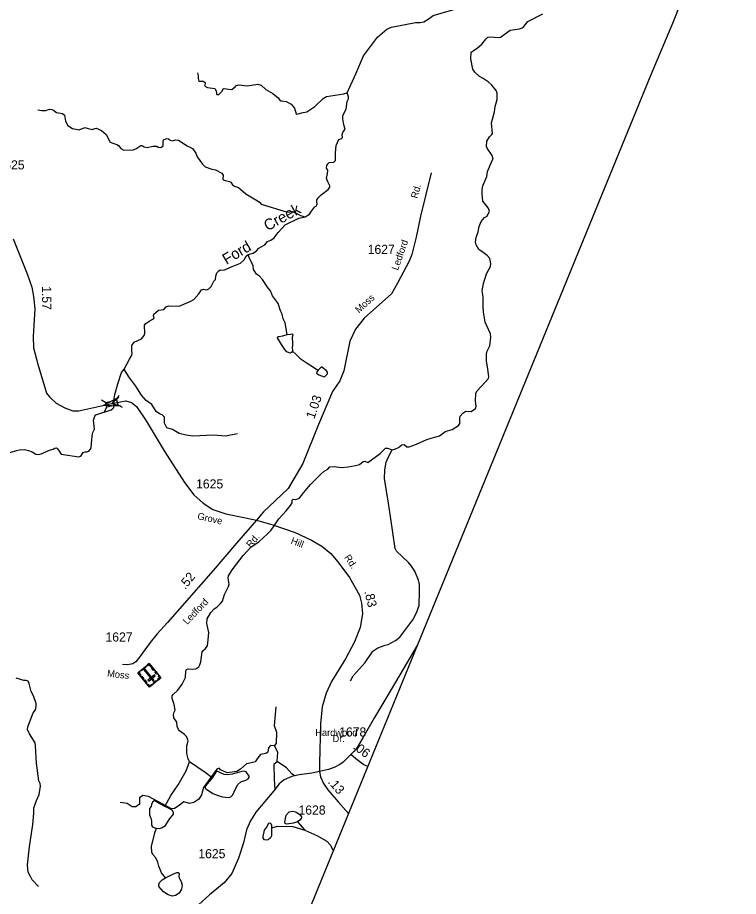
# Model space of a CAD drawing. Extents: x 2056842 to 2160602, y 826753 to 1016856.
# Drawn here: x 2138687 to 2148576, y 868802 to 880850 of the extents above; entities that cross this region are included whole.
import ezdxf

# ---------------------------------------------------------------- set-up
doc = ezdxf.new("R2010")
doc.units = 0
for name, color, linetype in [('Exist Boundary Political CountyLine', 7, 'Continuous'), ('Exist Cultural Cemetery CELL', 7, 'Continuous'), ('Exist Hydrographic Creek Single Shore', 7, 'Continuous'), ('Exist Hydrographic Creek Single Shore Label', 7, 'Continuous'), ('Exist Hydrographic Misc Water Feature', 7, 'Continuous'), ('Exist Road Non-System Type 51', 7, 'Continuous'), ('Exist Road Secondary Mileage Hundredths English Label', 7, 'Continuous'), ('Exist Road Secondary Structure Standard Bridge Attributed CELL', 7, 'Continuous'), ('Exist Road Secondary Structure Standard Bridge CELL', 7, 'Continuous'), ('Exist Road Secondary Type 20 Attributed', 7, 'Continuous'), ('Exist Road Secondary Type 41 Attributed', 7, 'Continuous'), ('Exist Road Secondary Type 51 Attributed', 7, 'Continuous'), ('Exist Road Secondary Type 51 Label', 7, 'Continuous'), ('Exist Road Secondary Type 51 Number Label', 7, 'Continuous')]:
    doc.layers.add(name, color=color, linetype=linetype)

msp = doc.modelspace()

# ---------------------------------------------------------------- linework, layer by layer
at = {"layer": 'Exist Boundary Political CountyLine'}
msp.add_lwpolyline([(2148576, 883054), (2147673, 880768), (2147376, 880066), (2144174, 872249), (2143226, 869937), (2140998, 864498)], dxfattribs=at)
at = {"layer": 'Exist Cultural Cemetery CELL'}
for points in [[(2140652, 871798), (2140498, 871672), (2140337, 871869), (2140491, 871995)], [(2140465, 871974), (2140472, 871966), (2140489, 871979), (2140515, 871948), (2140524, 871955), (2140491, 871995)], [(2140362, 871890), (2140369, 871881), (2140352, 871867), (2140378, 871836), (2140369, 871829), (2140337, 871869)], [(2140453, 871950), (2140388, 871896), (2140381, 871905), (2140446, 871959)], [(2140549, 871752), (2140563, 871764), (2140435, 871921), (2140421, 871909)], [(2140535, 871941), (2140562, 871908), (2140554, 871901), (2140526, 871934)], [(2140578, 871889), (2140605, 871856), (2140596, 871849), (2140569, 871882)], [(2140391, 871821), (2140419, 871787), (2140410, 871780), (2140382, 871813)], [(2140433, 871770), (2140460, 871736), (2140452, 871729), (2140424, 871762)], [(2140577, 871825), (2140565, 871840), (2140474, 871765), (2140486, 871751)], [(2140595, 871751), (2140555, 871719), (2140547, 871727), (2140587, 871760)], [(2140624, 871832), (2140616, 871825), (2140636, 871800), (2140605, 871774), (2140612, 871765), (2140652, 871798)], [(2140470, 871706), (2140479, 871713), (2140500, 871688), (2140531, 871714), (2140538, 871705), (2140498, 871672)]]:
    msp.add_lwpolyline(points, close=True, dxfattribs=at)
at = {"layer": 'Exist Hydrographic Creek Single Shore'}
for points in [[(2143210, 879818), (2143326, 880079), (2143431, 880327), (2143624, 880581), (2143754, 880693), (2143817, 880720), (2144145, 880783), (2144210, 880784), (2144260, 880791), (2144333, 880835), (2144388, 880880), (2144750, 880985), (2144922, 881035), (2145134, 881058), (2145265, 881075), (2145451, 881118), (2145626, 881181), (2145921, 881257), (2146155, 881319), (2146352, 881343), (2146495, 881319), (2146635, 881287), (2146720, 881262)], [(2142634, 878118), (2142694, 878155), (2142718, 878194), (2142760, 878251), (2142771, 878258), (2142784, 878265), (2142795, 878294), (2142791, 878326), (2142794, 878351), (2142821, 878387), (2142853, 878418), (2142949, 878491), (2142972, 878523), (2142973, 878544), (2142948, 878588), (2142933, 878622), (2142927, 878649), (2142937, 878706), (2142942, 878757), (2142927, 878786), (2142929, 878824), (2142942, 878845), (2142964, 878861), (2143027, 878869), (2143050, 878889), (2143049, 878994), (2143059, 879097), (2143076, 879138), (2143095, 879177), (2143130, 879192), (2143145, 879206), (2143140, 879245), (2143151, 879274), (2143169, 879300), (2143180, 879322), (2143163, 879381), (2143149, 879460), (2143151, 879508), (2143197, 879596), (2143210, 879700), (2143229, 879736), (2143227, 879765), (2143210, 879818)], [(2141852, 877600), (2141921, 877622), (2141965, 877652), (2141997, 877688), (2142031, 877705), (2142079, 877734), (2142117, 877778), (2142162, 877800), (2142207, 877832), (2142264, 877904), (2142358, 878009), (2142544, 878101), (2142634, 878118)], [(2140148, 876030), (2140222, 876168), (2140253, 876220), (2140261, 876246), (2140257, 876288), (2140253, 876356), (2140287, 876400), (2140389, 876445), (2140425, 876491), (2140435, 876523), (2140429, 876634), (2140448, 876658), (2140493, 876690), (2140550, 876721), (2140560, 876735), (2140551, 876763), (2140555, 876784), (2140621, 876840), (2140694, 876850), (2140724, 876886), (2140758, 876896), (2140904, 876893), (2141065, 876960), (2141107, 876984), (2141173, 877063), (2141211, 877116), (2141237, 877126), (2141283, 877118), (2141309, 877131), (2141341, 877161), (2141378, 877237), (2141401, 877261), (2141405, 877306), (2141420, 877350), (2141446, 877379), (2141466, 877393), (2141519, 877389), (2141631, 877436), (2141746, 877481), (2141798, 877527), (2141825, 877579), (2141852, 877600)], [(2139609, 874897), (2139638, 874897), (2139666, 874908), (2139686, 874932), (2139697, 874958), (2139708, 875062), (2139716, 875152), (2139741, 875209), (2139730, 875330), (2139747, 875387), (2139762, 875403), (2139970, 875473), (2139995, 875492), (2140007, 875506), (2140006, 875550), (2140009, 875600), (2140020, 875683), (2140061, 875827), (2140111, 875983), (2140148, 876030)], [(2138482, 874859), (2138519, 874869), (2138598, 874890), (2138674, 874915), (2138714, 874922), (2138782, 874927), (2138838, 874916), (2138886, 874896), (2138939, 874866), (2138979, 874862), (2139011, 874868), (2139125, 874920), (2139176, 874935), (2139200, 874949), (2139221, 874950), (2139235, 874937), (2139266, 874892), (2139285, 874867), (2139528, 874828), (2139553, 874836), (2139587, 874886), (2139609, 874897)], [(2138976, 868938), (2138889, 869032), (2138863, 869074), (2138833, 869137), (2138825, 869237), (2138851, 869481), (2138898, 869788), (2138911, 869944), (2138909, 870018), (2138945, 870116), (2138984, 870200), (2139002, 870312), (2138998, 870352), (2138979, 870388), (2138946, 870628), (2138935, 870866), (2138927, 870910), (2138849, 871031), (2138824, 871091), (2138828, 871127), (2138901, 871317), (2138931, 871361), (2138943, 871405), (2138941, 871445), (2138906, 871553), (2138874, 871611), (2138846, 871721), (2138833, 871751), (2138803, 871763), (2138775, 871763), (2138667, 871796)]]:
    msp.add_lwpolyline(points, dxfattribs=at)
at = {"layer": 'Exist Hydrographic Misc Water Feature'}
msp.add_line((2142526, 869825), (2142626, 869710), dxfattribs=at)
for points in [[(2145265, 879728), (2145265, 879812), (2145255, 879848), (2145192, 879923), (2145142, 879971), (2145076, 880015), (2145026, 880040), (2144958, 880100), (2144932, 880143), (2144903, 880282), (2144912, 880374), (2144938, 880396), (2144996, 880436), (2145058, 880485), (2145115, 880559), (2145138, 880579), (2145168, 880587), (2145283, 880576), (2145311, 880580), (2145443, 880678), (2145575, 880697), (2145609, 880709), (2145631, 880729), (2145688, 880797), (2145892, 880900)], [(2141156, 880093), (2141167, 880054), (2141163, 880014), (2141175, 879978), (2141199, 879978), (2141235, 879980), (2141261, 879960), (2141259, 879936), (2141251, 879920), (2141267, 879904), (2141293, 879892), (2141393, 879877), (2141413, 879845), (2141414, 879809), (2141422, 879793), (2141450, 879797), (2141493, 879841), (2141509, 879871), (2141521, 879879), (2141619, 879864), (2141633, 879868), (2141671, 879902), (2141679, 879914), (2141727, 879926), (2141835, 879914), (2141983, 879937), (2142031, 879921), (2142093, 879864), (2142189, 879808), (2142260, 879750), (2142282, 879720), (2142302, 879709), (2142372, 879697), (2142440, 879663), (2142486, 879607), (2142511, 879532), (2142519, 879524), (2142605, 879550), (2142656, 879558), (2142766, 879631), (2142880, 879741), (2142926, 879769), (2143162, 879803), (2143210, 879818)], [(2145102, 876675), (2145081, 876811), (2145075, 876890), (2145074, 876957), (2145076, 877012), (2145071, 877047), (2145061, 877103), (2145080, 877203), (2145122, 877336), (2145175, 877438), (2145181, 877478), (2145165, 877546), (2145131, 877588), (2145076, 877631), (2145016, 877671), (2144980, 877733), (2144970, 877773), (2144978, 877833), (2145005, 877913), (2145021, 877987), (2145049, 878055), (2145092, 878107), (2145130, 878127), (2145162, 878196), (2145144, 878243), (2145069, 878331), (2145063, 878435), (2145061, 878491), (2145070, 878543), (2145126, 878671), (2145136, 878739), (2145199, 878890), (2145211, 878910), (2145199, 878961), (2145128, 879059), (2145122, 879083), (2145124, 879155), (2145161, 879215), (2145195, 879249), (2145203, 879261), (2145187, 879407), (2145230, 879559), (2145238, 879630), (2145265, 879728)], [(2138963, 879586), (2139019, 879574), (2139075, 879574), (2139125, 879593), (2139157, 879591), (2139179, 879579), (2139223, 879547), (2139303, 879537), (2139331, 879510), (2139346, 879430), (2139376, 879370), (2139442, 879328), (2139532, 879313), (2139610, 879341), (2139658, 879329), (2139716, 879315), (2139746, 879331), (2139766, 879332), (2139840, 879300), (2139902, 879246), (2139959, 879142), (2139979, 879131), (2140051, 879111), (2140073, 879095), (2140103, 879053), (2140145, 879033), (2140275, 879038), (2140311, 879052), (2140377, 879096), (2140397, 879096), (2140425, 879080), (2140467, 879069), (2140545, 879085), (2140597, 879087), (2140615, 879075), (2140651, 879068), (2140685, 879092), (2140683, 879152), (2140691, 879176), (2140732, 879190), (2140757, 879186), (2140779, 879170), (2140819, 879160), (2140851, 879174), (2140895, 879167), (2141013, 879091)], [(2141013, 879091), (2141087, 879053), (2141135, 878990), (2141153, 878942), (2141222, 878840), (2141262, 878804), (2141352, 878773), (2141404, 878761), (2141490, 878715), (2141509, 878691), (2141505, 878639), (2141509, 878627), (2141535, 878615), (2141595, 878604), (2141615, 878594), (2141637, 878558), (2141661, 878538), (2141719, 878522), (2141820, 878435), (2142000, 878322), (2142030, 878294), (2142389, 878183), (2142459, 878192), (2142537, 878154), (2142570, 878138), (2142634, 878118)], [(2142384, 876505), (2142357, 876663), (2142333, 876719), (2142317, 876785), (2142295, 876829), (2142260, 876929), (2142241, 876961), (2142214, 877001), (2142184, 877037), (2142157, 877104), (2142117, 877152), (2142047, 877260), (2142004, 877306), (2141966, 877334), (2141940, 877369), (2141926, 877397), (2141918, 877453), (2141867, 877549), (2141852, 877600)], [(2143827, 874924), (2143872, 874936), (2143914, 874957), (2143960, 874993), (2143992, 874997), (2144026, 874965), (2144058, 874967), (2144160, 875000), (2144302, 875065), (2144363, 875086), (2144426, 875104), (2144476, 875115), (2144508, 875138), (2144552, 875175), (2144647, 875204), (2144735, 875256), (2144755, 875287), (2144756, 875359), (2144760, 875388), (2144796, 875427), (2144838, 875456), (2144911, 875452), (2144967, 875493), (2144978, 875521), (2144967, 875591), (2144976, 875703), (2144994, 875733), (2145100, 875851), (2145146, 875900), (2145153, 875930), (2145135, 876060), (2145122, 876140), (2145118, 876232), (2145125, 876268), (2145167, 876350), (2145179, 876470), (2145173, 876514), (2145127, 876626), (2145102, 876675)], [(2142460, 876275), (2142447, 876258), (2142432, 876250), (2142412, 876253), (2142383, 876269), (2142354, 876298), (2142309, 876368), (2142255, 876459), (2142259, 876473), (2142269, 876479), (2142325, 876488), (2142384, 876505)], [(2142384, 876505), (2142436, 876512), (2142455, 876515), (2142461, 876508), (2142465, 876494), (2142455, 876468), (2142453, 876439), (2142457, 876412), (2142461, 876391), (2142458, 876365), (2142453, 876324), (2142460, 876294), (2142460, 876275)], [(2142807, 876010), (2142745, 876055), (2142662, 876107), (2142579, 876164), (2142507, 876230), (2142460, 876275)], [(2141706, 875145), (2141540, 875110), (2141374, 875127), (2141090, 875112), (2140998, 875126), (2140906, 875147), (2140814, 875201), (2140734, 875227), (2140702, 875290), (2140701, 875370), (2140669, 875406), (2140635, 875418), (2140587, 875452), (2140530, 875544), (2140450, 875601), (2140386, 875675), (2140311, 875797), (2140213, 875924), (2140148, 876030)], [(2142807, 876010), (2142789, 875984), (2142794, 875970), (2142819, 875952), (2142893, 875926), (2142904, 875930), (2142939, 875967), (2142939, 875989), (2142919, 876013), (2142863, 876059), (2142850, 876058), (2142827, 876034), (2142807, 876010)], [(2142969, 874689), (2143031, 874694), (2143125, 874682), (2143223, 874689), (2143322, 874709), (2143378, 874723), (2143428, 874764), (2143452, 874768), (2143494, 874752), (2143660, 874872), (2143710, 874924), (2143733, 874948), (2143762, 874948), (2143827, 874924)], [(2143255, 871758), (2143292, 871827), (2143457, 872007), (2143561, 872166), (2143630, 872210), (2143732, 872248), (2143770, 872257), (2143874, 872309), (2143932, 872357), (2144109, 872596), (2144162, 872690), (2144196, 872790), (2144201, 872986), (2144199, 873078), (2144186, 873138), (2144138, 873262), (2144093, 873328), (2144051, 873380), (2143887, 873537), (2143868, 873571), (2143801, 874012), (2143777, 874192), (2143722, 874530), (2143726, 874650), (2143743, 874756), (2143769, 874820), (2143827, 874924)], [(2141996, 873664), (2142116, 873775), (2142166, 873823), (2142217, 873897), (2142273, 873980), (2142320, 874032), (2142372, 874088), (2142431, 874159), (2142453, 874200), (2142454, 874234), (2142466, 874246), (2142506, 874243), (2142554, 874261), (2142591, 874311), (2142708, 874450), (2142769, 874512), (2142841, 874588), (2142892, 874633), (2142942, 874657), (2142969, 874689)], [(2141046, 870649), (2141026, 870689), (2141009, 870761), (2141011, 870865), (2141029, 870933), (2141020, 870961), (2141006, 870993), (2140976, 871024), (2140910, 871070), (2140894, 871090), (2140878, 871130), (2140870, 871190), (2140829, 871250), (2140827, 871291), (2140834, 871327), (2140850, 871357), (2140836, 871433), (2140808, 871517), (2140807, 871551), (2140823, 871572), (2140884, 871630), (2140943, 871713), (2140989, 871805), (2140994, 871896), (2141004, 871912), (2141028, 871921), (2141092, 871917), (2141132, 871923), (2141174, 871951), (2141186, 871975), (2141200, 872016), (2141221, 872153), (2141231, 872169), (2141259, 872196), (2141293, 872236), (2141304, 872321), (2141312, 872420), (2141284, 872542), (2141289, 872606), (2141339, 872696), (2141385, 872746), (2141420, 872768), (2141473, 872818), (2141499, 872848), (2141526, 872943), (2141583, 873051), (2141591, 873083), (2141577, 873167), (2141579, 873195), (2141632, 873281), (2141781, 873474), (2141891, 873596), (2141996, 873664)], [(2140707, 870036), (2140790, 870186), (2140891, 870330), (2140999, 870525), (2141046, 870649)], [(2141355, 870426), (2141260, 870500), (2141046, 870649)], [(2141355, 870426), (2141272, 870323), (2141262, 870300), (2141260, 870288), (2141270, 870278), (2141321, 870247), (2141367, 870215), (2141440, 870185), (2141499, 870166), (2141579, 870158), (2141615, 870167), (2141640, 870195), (2141672, 870270), (2141707, 870337), (2141749, 870373), (2141818, 870396), (2141852, 870414), (2141866, 870432), (2141863, 870452), (2141823, 870509), (2141798, 870520), (2141765, 870516), (2141701, 870496), (2141630, 870480), (2141571, 870471), (2141522, 870475), (2141469, 870495), (2141434, 870517), (2141422, 870517), (2141404, 870496), (2141355, 870426)], [(2140707, 870036), (2140599, 870094), (2140571, 870112), (2140559, 870113), (2140537, 870094), (2140523, 870064), (2140520, 870033), (2140499, 870008), (2140496, 869980), (2140498, 869922), (2140515, 869876), (2140523, 869838), (2140525, 869779), (2140540, 869756), (2140570, 869743), (2140594, 869740)], [(2140594, 869740), (2140638, 869734), (2140673, 869745), (2140715, 869776), (2140769, 869856), (2140827, 869932), (2140827, 869954), (2140807, 869985), (2140748, 870015), (2140707, 870036)], [(2142526, 869825), (2142466, 869808), (2142382, 869793), (2142359, 869803), (2142354, 869825), (2142373, 869915), (2142413, 869960), (2142453, 869972), (2142506, 869960), (2142566, 869921), (2142583, 869893), (2142579, 869871), (2142558, 869848), (2142526, 869825)], [(2140715, 869055), (2140663, 869124), (2140624, 869217), (2140612, 869273), (2140582, 869331), (2140542, 869375), (2140527, 869411), (2140525, 869487), (2140570, 869675), (2140594, 869740)], [(2142173, 869744), (2142173, 869682), (2142171, 869631), (2142159, 869604), (2142127, 869579), (2142097, 869572), (2142075, 869578), (2142057, 869601), (2142057, 869624), (2142077, 869712), (2142100, 869749), (2142132, 869805), (2142148, 869810), (2142162, 869800), (2142171, 869780), (2142173, 869744)], [(2142173, 869744), (2142259, 869766), (2142463, 869763), (2142626, 869710)], [(2142626, 869710), (2142792, 869637), (2142932, 869561), (2142978, 869506), (2143006, 869444), (2143019, 869431)], [(2140715, 869055), (2140807, 869102), (2140872, 869131), (2140890, 869132), (2140903, 869113), (2140901, 869082), (2140903, 869059), (2140914, 869041), (2140933, 869008), (2140943, 868956), (2140935, 868900), (2140905, 868847), (2140856, 868813), (2140811, 868807), (2140754, 868823), (2140690, 868867), (2140625, 868937), (2140623, 868960), (2140636, 868991), (2140669, 869030), (2140715, 869055)]]:
    msp.add_lwpolyline(points, dxfattribs=at)
at = {"layer": 'Exist Road Non-System Type 51'}
for points in [[(2144174, 872249), (2143828, 871660), (2143583, 871253), (2143423, 870975), (2143346, 870843), (2143300, 870789), (2143257, 870748), (2143153, 870645), (2143107, 870612), (2143039, 870575), (2142952, 870543), (2142831, 870513)], [(2142213, 870867), (2142238, 870898), (2142244, 871049), (2142210, 871140), (2142233, 871400)], [(2142213, 870867), (2142155, 870872), (2142130, 870839), (2142119, 870782), (2142092, 870762), (2142020, 870750), (2141984, 870703), (2141946, 870647), (2141875, 870627), (2141826, 870621), (2141746, 870547), (2141693, 870514), (2141564, 870497), (2141472, 870537), (2141452, 870560), (2141422, 870546), (2141236, 870297), (2141211, 870194), (2141173, 870137), (2141105, 870089), (2141048, 870074), (2140968, 870097), (2140890, 870040), (2140839, 870008), (2140799, 870004), (2140482, 870170), (2140406, 870187), (2140359, 870155), (2140361, 870066), (2140311, 870029), (2140258, 870029), (2140190, 870075), (2140095, 870088)], [(2142249, 870654), (2142256, 870778), (2142213, 870867)], [(2142221, 870264), (2142211, 870411), (2142209, 870622), (2142249, 870654)], [(2142485, 870454), (2142450, 870483), (2142376, 870563), (2142249, 870654)]]:
    msp.add_lwpolyline(points, dxfattribs=at)
at = {"layer": 'Exist Road Secondary Structure Standard Bridge Attributed CELL'}
msp.add_lwpolyline([(2140105, 875522), (2139862, 875531), (2140078, 875645), (2139981, 875558)], close=True, dxfattribs=at)
at = {"layer": 'Exist Road Secondary Structure Standard Bridge CELL'}
for p, q in [((2139839, 875611), (2139898, 875575)), ((2140045, 875610), (2140081, 875669)), ((2139878, 875448), (2139914, 875507)), ((2140061, 875543), (2140120, 875507))]:
    msp.add_line(p, q, dxfattribs=at)
msp.add_lwpolyline([(2139898, 875575), (2140045, 875611), (2140061, 875542), (2139914, 875507)], close=True, dxfattribs=at)
at = {"layer": 'Exist Road Secondary Type 20 Attributed'}
msp.add_lwpolyline([(2144362, 878722), (2144214, 878128), (2144154, 877841), (2144095, 877601), (2144058, 877511), (2143898, 877210), (2143816, 877064), (2143441, 876730), (2143321, 876580), (2143247, 876416), (2143165, 876007), (2143108, 875872), (2143007, 875725), (2142816, 875272), (2142601, 874737), (2142401, 874396), (2142222, 874227), (2142061, 874075), (2141964, 873958)], dxfattribs=at)
at = {"layer": 'Exist Road Secondary Type 41 Attributed'}
msp.add_lwpolyline([(2141964, 873958), (2141690, 873645), (2141369, 873272), (2140743, 872558), (2140603, 872403), (2140506, 872285), (2140362, 872080), (2140309, 872019), (2140269, 871991), (2140196, 871979), (2140128, 871981)], dxfattribs=at)
at = {"layer": 'Exist Road Secondary Type 51 Attributed'}
for points in [[(2138627, 877815), (2138818, 877337), (2138881, 877152), (2138908, 877025), (2138925, 876859), (2138899, 876480), (2138907, 876322), (2138966, 876098), (2139084, 875701), (2139126, 875652), (2139215, 875562), (2139335, 875498), (2139444, 875460), (2139529, 875458), (2139856, 875530), (2139981, 875558)], [(2139981, 875558), (2140172, 875596), (2140250, 875573), (2140319, 875518), (2140453, 875322), (2140699, 874911), (2140977, 874477), (2141106, 874307), (2141234, 874191), (2141364, 874105), (2141546, 874046), (2141812, 873993), (2141964, 873958)], [(2141964, 873958), (2142187, 873895), (2142495, 873789), (2142721, 873684), (2142862, 873603), (2142986, 873504), (2143079, 873390), (2143243, 873173), (2143376, 872933), (2143405, 872823), (2143418, 872676), (2143386, 872490), (2143311, 872293), (2143187, 872057), (2142992, 871747), (2142919, 871590), (2142865, 871402), (2142843, 871170), (2142828, 870630), (2142831, 870513)], [(2143491, 870583), (2143439, 870608), (2143407, 870627), (2143365, 870660), (2143328, 870688), (2143257, 870748)], [(2142831, 870513), (2142722, 870493), (2142549, 870467), (2142451, 870446), (2142345, 870400), (2142275, 870348), (2142203, 870250), (2141955, 869958), (2141883, 869838), (2141826, 869713), (2141785, 869539), (2141719, 869325), (2141625, 869117), (2141522, 868988), (2141319, 868823), (2141169, 868688), (2140512, 868149), (2140292, 867987), (2140147, 867919), (2139918, 867860), (2139559, 867769), (2139157, 867663), (2138904, 867587), (2138752, 867520)], [(2142831, 870513), (2142841, 870442), (2142883, 870351), (2142945, 870262), (2143085, 870099), (2143226, 869937)]]:
    msp.add_lwpolyline(points, dxfattribs=at)

# ---------------------------------------------------------------- texts
at = {"layer": 'Exist Hydrographic Creek Single Shore Label'}
for s, rotation, p in [('Creek', 29.0147, (2142117, 877919)), ('Ford', 30.752, (2141553, 877458))]:
    msp.add_text(s, height=150, rotation=rotation, dxfattribs=at).set_placement(p)
at = {"layer": 'Exist Road Secondary Mileage Hundredths English Label'}
for s, rotation, p in [('1.57', 270.2336, (2139023, 877168)), ('1.03', 71.2514, (2142758, 875340)), ('.52', 51.1411, (2140987, 873002)), ('.83', 283.5116, (2143444, 872982)), ('.06', 322.8017, (2143279, 870834)), ('.13', 310.6606, (2142938, 870367))]:
    msp.add_text(s, height=125, rotation=rotation, dxfattribs=at).set_placement(p)
at = {"layer": 'Exist Road Secondary Type 51 Label'}
for s, rotation, p in [('Rd.', 74.397, (2144171, 878363)), ('Ledford', 70.7077, (2143905, 877377)), ('Moss', 42.3652, (2143371, 876793)), ('Grove', 347.4227, (2141148, 873974)), ('Rd.', 49.6055, (2141887, 873575)), ('Hill', 338.827, (2142427, 873642)), ('Rd.', 303.5783, (2143165, 873450)), ('Ledford', 46.0344, (2141014, 872521)), ('Moss', 353.3635, (2139912, 871816)), ('Hardwood', 359.6226, (2142771, 871003)), ('Dr.', 359.6226, (2143008, 870918))]:
    msp.add_text(s, height=95, rotation=rotation, dxfattribs=at).set_placement(p)
at = {"layer": 'Exist Road Secondary Type 51 Number Label'}
for s, p in [('1625', (2138412, 878768)), ('1627', (2143490, 877610)), ('1625', (2141136, 874395)), ('1627', (2139893, 872296)), ('1678', (2143099, 870994)), ('1628', (2142541, 869924)), ('1625', (2141167, 869326))]:
    msp.add_text(s, height=125, dxfattribs=at).set_placement(p)

doc.saveas('drawing.dxf')
